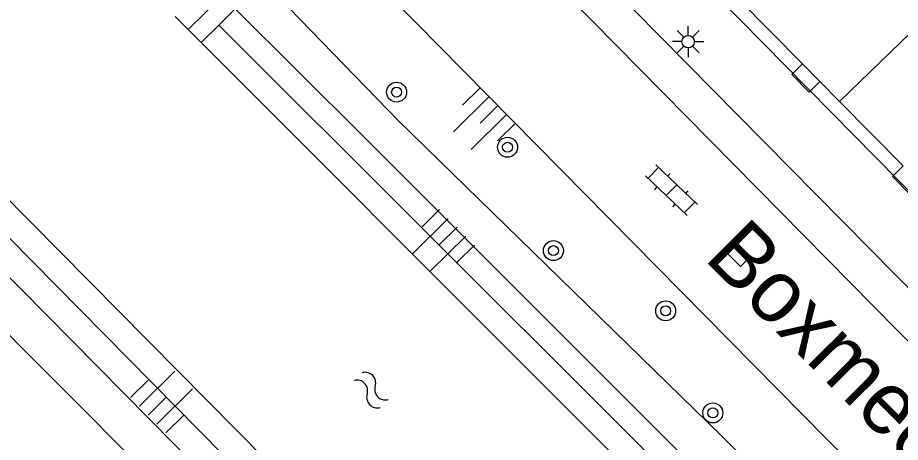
# Model space of a CAD drawing. Extents: x 128000 to 131008, y 398996 to 402500.
# Drawn here: x 129608.22 to 129643.56, y 399345.15 to 399362.17 of the extents above; entities that cross this region are included whole.
import ezdxf

# ---------------------------------------------------------------- set-up
doc = ezdxf.new("R2010")
doc.units = 0
for name, color, linetype in [('gg-anno-openbare ruimte label', 7, 'Continuous'), ('gg-bbg-hoofdgebouw', 7, 'Continuous'), ('gg-bbg-luifel en loopbrug', 7, 'Continuous'), ('gg-bbg-tussenscheiding', 7, 'Continuous'), ('gg-knt-onverhard', 7, 'Continuous'), ('gg-knt-verharding', 7, 'Continuous'), ('gg-knt-verharding nz', 7, 'Continuous'), ('gg-kntw-beschoeiing', 7, 'Continuous'), ('gg-kwrk-duiker nz buis', 7, 'Continuous'), ('gg-kwrk-uitstroombak niveau min 01', 7, 'Continuous'), ('gt-grn-groengrens', 7, 'Continuous'), ('gt-symb-boom', 7, 'Continuous'), ('gt-symb-klinker verharding', 7, 'Continuous'), ('gt-symb-kolk', 7, 'Continuous'), ('gt-symb-lichtmast', 7, 'Continuous'), ('gt-symb-talud symbool', 7, 'Continuous'), ('gt-symb-watersymbool', 7, 'Continuous')]:
    doc.layers.add(name, color=color, linetype=linetype)

# ---------------------------------------------------------------- blocks, each defined once
blk = doc.blocks.new('gt0-WA')
at = {"layer": 'gt-symb-watersymbool'}
for centre, start, end in [((-0.323, 0.022), 28.0725, 151.9275), ((0.427, 0.422), 208.0725, 331.9275), ((-0.323, -0.428), 28.0725, 151.9275), ((0.427, -0.028), 208.0725, 331.9275)]:
    blk.add_arc(centre, 0.425, start, end, dxfattribs=at)
blk = doc.blocks.new('gt0-BOOM')
at = {"layer": 'gt-symb-boom'}
for radius in [0.4, 0.2]:
    blk.add_circle((0, 0), radius, dxfattribs=at)
blk = doc.blocks.new('gt0-TALUD_1')
at = {"layer": 'gt-symb-talud symbool'}
for p, q in [((-1, -1), (-1, 0)), ((-0.5, -2), (-0.5, 0)), ((0.5, -2), (0.5, 0)), ((1, -1), (1, 0)), ((0, -1), (0, 0))]:
    blk.add_line(p, q, dxfattribs=at)
blk = doc.blocks.new('gt0-KL1')
at = {"layer": 'gt-symb-klinker verharding'}
for p, q in [((-0.5, 0.3), (-0.5, 0.45)), ((0.5, 0.3), (0.5, 0.45)), ((-1.15, 0.3), (1.15, 0.3)), ((-1, -0.3), (-1, 0.3)), ((0, -0.3), (0, 0.3)), ((1, -0.3), (1, 0.3)), ((-1.15, -0.3), (1.15, -0.3)), ((-0.5, -0.45), (-0.5, -0.3)), ((0.5, -0.45), (0.5, -0.3))]:
    blk.add_line(p, q, dxfattribs=at)
blk = doc.blocks.new('gt0-LMAST')
at = {"layer": 'gt-symb-lichtmast'}
for p, q in [((-0.182, 0.173), (-0.447, 0.438)), ((-0.005, 0.246), (-0.005, 0.621)), ((0.172, 0.173), (0.437, 0.438)), ((-0.255, -0.004), (-0.63, -0.004)), ((-0.182, -0.181), (-0.447, -0.446)), ((-0.005, -0.254), (-0.005, -0.629)), ((0.437, -0.446), (0.172, -0.181)), ((0.245, -0.004), (0.62, -0.004))]:
    blk.add_line(p, q, dxfattribs=at)
blk.add_circle((-0.005, -0.004), 0.25, dxfattribs=at)
blk = doc.blocks.new('gt0-KOLK')
at = {"layer": 'gt-symb-kolk'}
blk.add_lwpolyline([(0, 0), (0.375, 0), (0.375, 0.4), (-0.375, 0.4), (-0.375, 0), (0, 0)], dxfattribs=at)

msp = doc.modelspace()

# ---------------------------------------------------------------- linework, layer by layer
at = {"layer": 'gg-bbg-hoofdgebouw'}
for p, q in [((129637.08, 399362.924), (129639.644, 399360.319)), ((129639.644, 399360.319), (129640.346, 399359.607)), ((129640.346, 399359.607), (129641.134, 399358.806)), ((129641.134, 399358.806), (129643.671, 399356.229))]:
    msp.add_line(p, q, dxfattribs=at)
at = {"layer": 'gg-bbg-luifel en loopbrug'}
for points in [[(129639.644, 399360.319), (129639.213, 399359.894), (129639.915, 399359.182), (129640.346, 399359.607)], [(129643.671, 399356.229), (129643.244, 399355.808), (129643.946, 399355.096), (129644.373, 399355.516)]]:
    msp.add_lwpolyline(points, dxfattribs=at)
at = {"layer": 'gg-bbg-tussenscheiding'}
msp.add_line((129641.134, 399358.806), (129647.384, 399364.898), dxfattribs=at)
at = {"layer": 'gg-knt-onverhard'}
for points in [[(129643.457, 399309.157), (129637.93, 399318.972), (129625.75, 399331.393), (129613.356, 399343.951), (129599.371, 399357.984), (129588.605, 399369.106), (129577.969, 399375.274)], [(129644.612, 399310.322), (129639.209, 399319.991), (129626.859, 399332.491), (129614.53, 399345.044), (129600.116, 399359.64), (129591.612, 399368.378)], [(129659.09, 399324.568), (129654.916, 399328.03), (129650.141, 399331.686), (129636.406, 399345.412), (129623.465, 399358.039), (129615.58, 399366.186)], [(129657.951, 399323.396), (129647.246, 399332.225), (129622.025, 399357.448), (129616.932, 399362.522)]]:
    msp.add_lwpolyline(points, dxfattribs=at)
at = {"layer": 'gg-knt-verharding'}
for p, q in [((129664.59, 399334.18), (129626.88, 399372.53)), ((129660.055, 399325.565), (129618.21, 399368.02))]:
    msp.add_line(p, q, dxfattribs=at)
msp.add_lwpolyline([(129672.547, 399320.078), (129673.653, 399321.172), (129626.625, 399368.853), (129625.556, 399367.802)], dxfattribs=at)
at = {"layer": 'gg-knt-verharding nz'}
msp.add_line((129672.547, 399320.078), (129625.556, 399367.802), dxfattribs=at)
at = {"layer": 'gg-kntw-beschoeiing'}
for points in [[(129618.176, 399344.436), (129582.74, 399380.29), (129582.63, 399383.02), (129581.889, 399383.81)], [(129615.57, 399361.17), (129656.06, 399320.61), (129655.97, 399317.64), (129656.368, 399317.242)]]:
    msp.add_lwpolyline(points, dxfattribs=at)
at = {"layer": 'gg-kwrk-duiker nz buis'}
msp.add_lwpolyline([(129615.05, 399361.691), (129616.414, 399363.039), (129618.86, 399371.667), (129636.22, 399387.749), (129597.355, 399430.815), (129596.207, 399432.389)], dxfattribs=at)
at = {"layer": 'gg-kwrk-uitstroombak niveau min 01'}
for p, q in [((129616.277, 399361.872), (129616.932, 399362.522)), ((129614.531, 399362.211), (129615.57, 399361.17)), ((129615.57, 399361.17), (129616.277, 399361.872))]:
    msp.add_line(p, q, dxfattribs=at)
at = {"layer": 'gt-grn-groengrens'}
for points in [[(129617.404, 399343.67), (129582.064, 399379.538), (129581.93, 399382.518), (129581.225, 399383.16)], [(129656.972, 399317.845), (129656.618, 399318.277), (129656.745, 399321.439), (129616.277, 399361.872)]]:
    msp.add_lwpolyline(points, dxfattribs=at)

# ---------------------------------------------------------------- block references
at = {"layer": 'gt-symb-boom'}
for p in [(129623.393, 399359.186), (129627.836, 399356.976), (129629.673, 399352.835), (129634.167, 399350.421), (129636.055, 399346.331)]:
    msp.add_blockref('gt0-BOOM', p, dxfattribs=at)
at = {"layer": 'gt-symb-klinker verharding', "rotation": -43.78457175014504}
msp.add_blockref('gt0-KL1', (129634.4, 399355.256), dxfattribs=at)
at = {"layer": 'gt-symb-kolk', "rotation": -45.364420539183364}
msp.add_blockref('gt0-KOLK', (129636.896, 399352.462), dxfattribs=at)
at = {"layer": 'gt-symb-lichtmast'}
msp.add_blockref('gt0-LMAST', (129635.073, 399361.212), dxfattribs=at)
at = {"layer": 'gt-symb-talud symbool'}
for p, xscale, yscale, rotation in [((129627.446, 399358.649), 0.9998649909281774, 0.9998649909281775, -45.3241593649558), ((129625.814, 399353.77), 0.9998649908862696, 0.9998649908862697, -45.324159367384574), ((129613.446, 399346.241), 1.0005683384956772, 1.0005683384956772, 134.71656029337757)]:
    msp.add_blockref('gt0-TALUD_1', p, dxfattribs=dict(at, xscale=xscale, yscale=yscale, rotation=rotation))
at = {"layer": 'gt-symb-watersymbool', "rotation": -45.81035302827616}
msp.add_blockref('gt0-WA', (129622.341, 399347.286), dxfattribs=at)

# ---------------------------------------------------------------- texts
at = {"layer": 'gg-anno-openbare ruimte label'}
msp.add_text('Boxmeersingel', height=2.5, rotation=314.9, dxfattribs=at).set_placement((129635.657, 399352.507))

doc.saveas('drawing.dxf')
